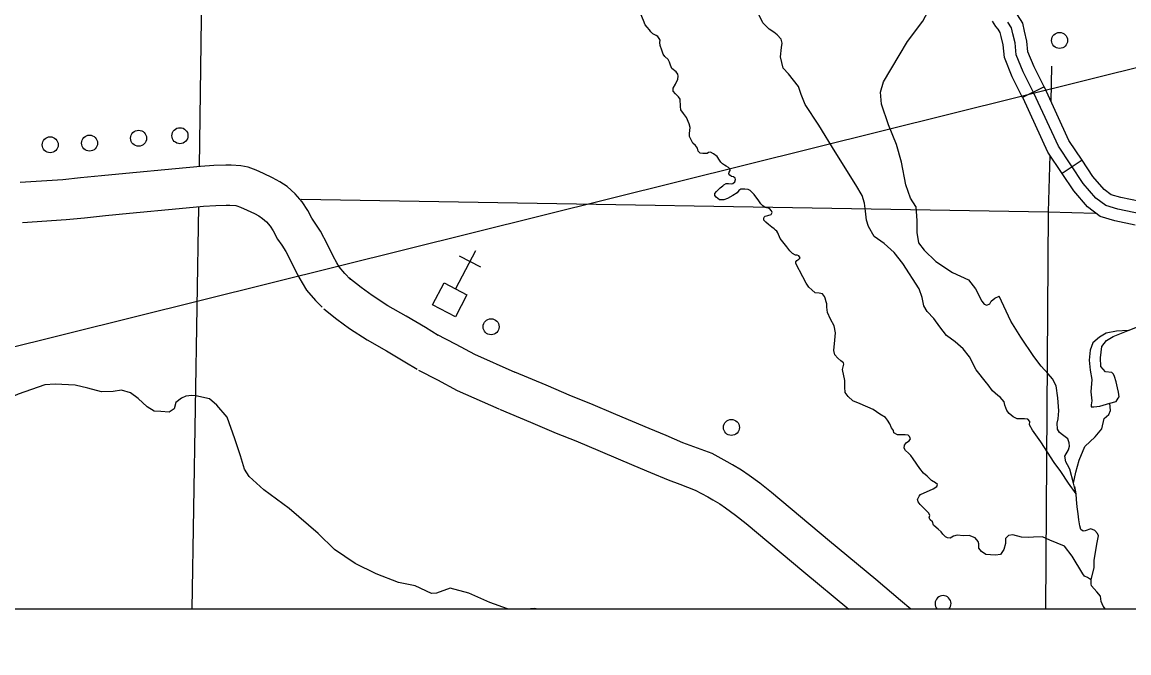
# Model space of a CAD drawing. Extents: x 1369979 to 1371646, y 379997 to 381064.
# Drawn here: x 1370592.6 to 1370673.6, y 380143.2 to 380189.4 of the extents above; entities that cross this region are included whole.
import ezdxf

# ---------------------------------------------------------------- set-up
doc = ezdxf.new("R2010")
doc.units = 0
for name, color, linetype in [('Default', 7, 'Continuous'), ('R_Border Notes', 7, 'Continuous'), ('R_No Plot', 7, 'Continuous')]:
    doc.layers.add(name, color=color, linetype=linetype)

msp = doc.modelspace()

# ---------------------------------------------------------------- linework, layer by layer
at = {"layer": 'Default'}
msp.add_line((1370501.904, 380143.18), (1370944.13, 380253.288), dxfattribs=at)
at = {"layer": 'R_Border Notes'}
for p, q in [((1370667.424, 380184.654), (1370665.851, 380183.869)), ((1370670.21, 380179.269), (1370668.747, 380178.295)), ((1370625.792, 380172.643), (1370624.331, 380169.847)), ((1370624.606, 380172.271), (1370626.164, 380171.458))]:
    msp.add_line(p, q, dxfattribs=at)
for points in [[(1370606.377, 380238.433), (1370605.559, 380178.814)], [(1370646.83, 380189.33), (1370646.561, 380189.904), (1370646.208, 380190.89), (1370646.259, 380191.332), (1370646.465, 380191.751), (1370646.752, 380192.104), (1370647.193, 380192.641), (1370647.362, 380192.774), (1370647.531, 380192.877), (1370647.656, 380192.884), (1370647.869, 380192.825), (1370648.156, 380192.781), (1370648.318, 380192.825), (1370648.546, 380192.98)], [(1370656.814, 380186.945), (1370657.428, 380187.965), (1370658.546, 380189.466), (1370659.707, 380191.673), (1370660.604, 380193.071), (1370660.79, 380193.264)], [(1370640.16, 380185.997), (1370640.072, 380186.227), (1370639.991, 380186.448), (1370639.888, 380186.647), (1370639.66, 380186.875), (1370639.535, 380187.051), (1370639.425, 380187.331), (1370639.307, 380187.669), (1370639.285, 380187.898), (1370639.307, 380188.074), (1370639.241, 380188.192), (1370639.138, 380188.324), (1370639.028, 380188.398), (1370638.778, 380188.523), (1370638.623, 380188.677), (1370638.528, 380188.825), (1370638.359, 380189.016), (1370638.219, 380189.2), (1370638.094, 380189.509), (1370637.903, 380189.972)], [(1370667.424, 380184.654), (1370666.694, 380186.116), (1370666.237, 380187.214), (1370666.166, 380187.999), (1370665.996, 380188.737), (1370665.858, 380189.323), (1370665.483, 380189.922), (1370665.295, 380190.138), (1370665.116, 380190.412)], [(1370650.917, 380181.834), (1370649.917, 380183.355), (1370649.638, 380184.076), (1370649.432, 380184.665), (1370649.065, 380185.136), (1370648.712, 380185.592), (1370648.329, 380186.004), (1370648.124, 380186.843), (1370648.197, 380187.52), (1370648.241, 380187.843), (1370648.168, 380188.152), (1370647.888, 380188.461), (1370647.624, 380188.653), (1370647.286, 380188.873), (1370646.83, 380189.33)], [(1370665.851, 380183.869), (1370665.094, 380185.384), (1370664.511, 380186.787), (1370664.426, 380187.721), (1370664.283, 380188.338), (1370664.213, 380188.638), (1370664.067, 380188.872), (1370663.891, 380189.073), (1370663.645, 380189.449)], [(1370674.587, 380175.319), (1370672.817, 380175.684), (1370671.932, 380175.944), (1370671.203, 380176.492), (1370670.292, 380177.56), (1370668.471, 380180.295), (1370666.675, 380184.187), (1370665.894, 380185.75), (1370665.374, 380187), (1370665.296, 380187.86), (1370665.139, 380188.537), (1370665.035, 380188.98), (1370664.775, 380189.397)], [(1370656.62, 380180.431), (1370656.02, 380181.854), (1370655.52, 380183.369), (1370655.446, 380184.252), (1370655.667, 380185.017), (1370656.814, 380186.945)], [(1370641.439, 380181.947), (1370641.248, 380182.407), (1370641.027, 380182.694), (1370640.814, 380182.958), (1370640.792, 380183.209), (1370640.777, 380183.753), (1370640.645, 380183.922), (1370640.424, 380184.128), (1370640.255, 380184.342), (1370640.255, 380184.562), (1370640.432, 380184.849), (1370640.608, 380185.21), (1370640.623, 380185.423), (1370640.608, 380185.585), (1370640.476, 380185.74), (1370640.16, 380185.997)], [(1370667.964, 380186.157), (1370667.924, 380183.578)], [(1370670.21, 380179.269), (1370669.24, 380180.725), (1370667.467, 380184.568), (1370667.424, 380184.654)], [(1370668.747, 380178.295), (1370667.701, 380179.865), (1370665.883, 380183.806), (1370665.851, 380183.869)], [(1370643.664, 380179.274), (1370643.475, 380179.556), (1370643.225, 380179.739), (1370642.997, 380179.857), (1370642.843, 380179.842), (1370642.755, 380179.762), (1370642.586, 380179.754), (1370642.424, 380179.762), (1370642.24, 380179.798), (1370642.1, 380179.938), (1370642.056, 380180.166), (1370641.902, 380180.35), (1370641.696, 380180.527), (1370641.549, 380180.821), (1370641.468, 380181.02), (1370641.468, 380181.218), (1370641.52, 380181.66), (1370641.439, 380181.947)], [(1370654.573, 380174.41), (1370654.416, 380174.873), (1370654.342, 380175.535), (1370654.284, 380176.124), (1370654.107, 380176.683), (1370653.637, 380177.463), (1370652.137, 380179.876), (1370650.917, 380181.834)], [(1370658.025, 380175.893), (1370657.634, 380176.487), (1370657.296, 380177.473), (1370656.973, 380179.136), (1370656.62, 380180.431)], [(1370647.309, 380175.74), (1370646.994, 380175.816), (1370646.832, 380175.933), (1370646.692, 380176.073), (1370646.531, 380176.294), (1370646.193, 380176.772), (1370645.891, 380177.052), (1370645.744, 380177.118), (1370645.502, 380177.14), (1370645.23, 380177.147), (1370645.075, 380177.044), (1370644.95, 380176.89), (1370644.642, 380176.684), (1370644.245, 380176.463), (1370643.973, 380176.36), (1370643.649, 380176.375), (1370643.421, 380176.566), (1370643.326, 380176.691), (1370643.326, 380176.824), (1370643.436, 380176.985), (1370643.605, 380177.14), (1370643.715, 380177.243), (1370643.892, 380177.405), (1370643.973, 380177.471), (1370644.142, 380177.567), (1370644.318, 380177.559), (1370644.517, 380177.552), (1370644.634, 380177.574), (1370644.789, 380177.684), (1370644.833, 380177.854), (1370644.803, 380177.957), (1370644.671, 380178.052), (1370644.539, 380178.089), (1370644.414, 380178.17), (1370644.333, 380178.28), (1370644.362, 380178.398), (1370644.428, 380178.516), (1370644.428, 380178.612), (1370644.318, 380178.729), (1370644.142, 380178.832), (1370644.024, 380178.921), (1370643.884, 380179.001), (1370643.752, 380179.127), (1370643.664, 380179.274)], [(1370667.85, 380179.641), (1370667.728, 380175.498)], [(1370674.445, 380176.246), (1370673.03, 380176.537), (1370672.333, 380176.743), (1370671.809, 380177.136), (1370670.995, 380178.09), (1370670.21, 380179.269)], [(1370616.652, 380170.545), (1370616.235, 380170.971), (1370615.807, 380171.473), (1370615.628, 380171.766), (1370615.365, 380172.232), (1370614.946, 380173.1), (1370614.437, 380174.069), (1370614.056, 380174.659), (1370613.813, 380175.016), (1370613.505, 380175.589), (1370613.11, 380176.212), (1370612.578, 380176.816), (1370611.998, 380177.336), (1370611.455, 380177.694), (1370610.929, 380177.985), (1370610.276, 380178.287), (1370609.725, 380178.534), (1370609.144, 380178.763), (1370608.607, 380178.87), (1370607.913, 380178.908), (1370607.512, 380178.917), (1370606.629, 380178.884), (1370605.647, 380178.82), (1370603.823, 380178.65), (1370600.191, 380178.305), (1370598.416, 380178.136), (1370596.873, 380177.974), (1370595.57, 380177.839), (1370592.445, 380177.634)], [(1370674.09, 380174.524), (1370672.604, 380174.831), (1370671.531, 380175.146), (1370670.598, 380175.847), (1370669.59, 380177.029), (1370668.747, 380178.295)], [(1370592.637, 380174.711), (1370595.816, 380174.92), (1370597.176, 380175.06), (1370598.708, 380175.221), (1370600.468, 380175.388), (1370604.097, 380175.733), (1370605.878, 380175.899), (1370606.779, 380175.958), (1370607.533, 380175.986), (1370607.8, 380175.98), (1370608.238, 380175.956), (1370608.314, 380175.941), (1370608.589, 380175.833), (1370609.063, 380175.62), (1370609.603, 380175.371), (1370609.935, 380175.187), (1370610.203, 380175.01), (1370610.494, 380174.749), (1370610.759, 380174.449), (1370610.975, 380174.108), (1370611.305, 380173.495), (1370611.613, 380173.041), (1370611.905, 380172.589), (1370612.329, 380171.782), (1370612.768, 380170.874), (1370613.102, 380170.282), (1370613.427, 380169.748), (1370614.071, 380168.994), (1370614.557, 380168.497)], [(1370613.027, 380176.414), (1370667.728, 380175.498)], [(1370658.025, 380175.893), (1370658.102, 380174.836), (1370658.102, 380173.983), (1370658.234, 380173.218), (1370658.631, 380172.688), (1370659.498, 380171.864), (1370660.704, 380171.04), (1370661.88, 380170.51), (1370662.409, 380169.848), (1370662.865, 380168.936), (1370663.027, 380168.73), (1370663.218, 380168.656), (1370663.438, 380168.744), (1370663.541, 380168.95)], [(1370605.516, 380175.876), (1370605.015, 380146.391)], [(1370649.245, 380171.712), (1370649.257, 380171.833), (1370649.323, 380171.921), (1370649.47, 380172.017), (1370649.551, 380172.127), (1370649.47, 380172.267), (1370649.353, 380172.304), (1370649.213, 380172.304), (1370648.992, 380172.444), (1370648.809, 380172.642), (1370648.581, 380172.922), (1370648.294, 380173.282), (1370648.096, 380173.533), (1370647.934, 380173.945), (1370647.846, 380174.07), (1370647.758, 380174.151), (1370647.669, 380174.254), (1370647.5, 380174.364), (1370647.236, 380174.555), (1370647.045, 380174.739), (1370646.905, 380174.886), (1370646.905, 380175.004), (1370646.934, 380175.1), (1370647.008, 380175.166), (1370647.199, 380175.21), (1370647.427, 380175.306), (1370647.522, 380175.438), (1370647.471, 380175.563), (1370647.309, 380175.74)], [(1370667.728, 380175.498), (1370667.527, 380146.391)], [(1370667.728, 380175.498), (1370671.194, 380175.399)], [(1370657.072, 380171.709), (1370656.44, 380172.511), (1370655.705, 380173.174), (1370654.97, 380173.689), (1370654.573, 380174.41)], [(1370673.569, 380166.787), (1370674.507, 380167.162), (1370674.992, 380167.413), (1370675.389, 380167.825), (1370675.742, 380168.104), (1370676.168, 380168.237), (1370676.448, 380168.413), (1370676.565, 380168.708), (1370676.712, 380169.134), (1370677.109, 380169.517), (1370677.389, 380169.855), (1370677.462, 380170.37), (1370678.065, 380171.474), (1370678.638, 380172.475), (1370679.05, 380172.975), (1370679.417, 380173.299), (1370679.638, 380173.446)], [(1370652.109, 380166.085), (1370652.156, 380166.621), (1370652.053, 380167.15), (1370651.789, 380167.621), (1370651.554, 380168.122), (1370651.509, 380168.504), (1370651.509, 380168.754), (1370651.465, 380168.887), (1370651.392, 380169.166), (1370651.333, 380169.284), (1370651.186, 380169.475), (1370650.965, 380169.534), (1370650.671, 380169.564), (1370650.421, 380169.77), (1370650.201, 380169.976), (1370650.01, 380170.255), (1370649.76, 380170.726), (1370649.245, 380171.712)], [(1370663.216, 380162.963), (1370662.453, 380163.91), (1370661.953, 380164.867), (1370661.498, 380165.455), (1370660.91, 380165.956), (1370660.277, 380166.427), (1370659.792, 380167.059), (1370659.337, 380167.677), (1370658.851, 380168.192), (1370658.616, 380168.604), (1370658.499, 380169.208), (1370658.278, 380169.855), (1370657.072, 380171.709)], [(1370623.058, 380166.442), (1370622.14, 380167.014), (1370620.726, 380167.851), (1370619.372, 380168.607), (1370618.234, 380169.357), (1370617.409, 380169.952), (1370616.52, 380170.665)], [(1370663.541, 380168.95), (1370663.806, 380169.156), (1370664.128, 380169.317)], [(1370668.038, 380163.247), (1370667.73, 380163.615), (1370667.2, 380164.189), (1370666.671, 380164.881), (1370665.716, 380166.308), (1370664.98, 380167.471), (1370664.128, 380169.317)], [(1370614.689, 380168.378), (1370615.635, 380167.62), (1370616.57, 380166.945), (1370617.85, 380166.102), (1370619.265, 380165.311), (1370620.62, 380164.51), (1370621.509, 380163.956)], [(1370628.707, 380163.723), (1370625.743, 380165.046), (1370624.369, 380165.778), (1370622.951, 380166.503)], [(1370672.246, 380161.469), (1370672.702, 380161.607), (1370672.849, 380161.828), (1370672.922, 380161.946), (1370672.863, 380162.27), (1370672.805, 380162.608), (1370672.702, 380163.035), (1370672.569, 380163.417), (1370672.496, 380163.609), (1370672.393, 380163.712), (1370671.923, 380163.771), (1370671.584, 380164.168), (1370671.54, 380164.801), (1370671.658, 380165.625), (1370671.996, 380166.066), (1370672.481, 380166.36), (1370673.569, 380166.787), (1370672.731, 380166.743), (1370671.967, 380166.611), (1370671.481, 380166.316), (1370670.982, 380165.89), (1370670.79, 380165.345), (1370670.717, 380164.624), (1370670.79, 380163.903), (1370670.908, 380163.211), (1370670.835, 380162.314), (1370670.908, 380161.652), (1370670.864, 380161.357), (1370670.879, 380161.195), (1370671.068, 380161.205), (1370671.511, 380161.254)], [(1370653.962, 380161.426), (1370653.418, 380161.641), (1370653.08, 380161.965), (1370652.859, 380162.244), (1370652.844, 380162.642), (1370652.844, 380163.142), (1370652.668, 380163.951), (1370652.756, 380164.319), (1370652.727, 380164.422), (1370652.536, 380164.584), (1370652.33, 380164.761), (1370652.095, 380165.025), (1370652.021, 380165.334), (1370652.109, 380166.085)], [(1370621.617, 380163.895), (1370623.013, 380163.181), (1370624.455, 380162.412), (1370627.512, 380161.047)], [(1370657.66, 380146.391), (1370656.9, 380147.006), (1370655.102, 380148.554), (1370651.707, 380151.374), (1370647.462, 380154.927), (1370646.598, 380155.605), (1370645.82, 380156.171), (1370645.273, 380156.571), (1370644.604, 380156.954), (1370644.22, 380157.166), (1370643.119, 380157.775), (1370641.783, 380158.283), (1370640.967, 380158.579), (1370639.743, 380159.098), (1370638.513, 380159.611), (1370636.072, 380160.65), (1370634.242, 380161.429), (1370632.813, 380161.994), (1370630.966, 380162.786), (1370628.671, 380163.738)], [(1370669.776, 380154.825), (1370669.214, 380155.62), (1370668.641, 380156.474), (1370668.156, 380157.121), (1370667.171, 380158.637), (1370666.568, 380159.505), (1370666.348, 380159.888), (1370666.377, 380160.138), (1370666.23, 380160.3), (1370665.995, 380160.315), (1370665.716, 380160.329), (1370665.451, 380160.329), (1370665.157, 380160.476), (1370664.863, 380160.727), (1370664.686, 380160.947), (1370664.554, 380161.315), (1370664.495, 380161.565), (1370664.363, 380161.742), (1370664.201, 380161.904), (1370664.025, 380162.036), (1370663.643, 380162.389), (1370663.334, 380162.816), (1370663.216, 380162.963)], [(1370668.45, 380160.329), (1370668.494, 380160.912), (1370668.421, 380161.854), (1370668.303, 380162.737), (1370668.038, 380163.247)], [(1370607.619, 380160.448), (1370606.842, 380161.327), (1370606.324, 380161.788), (1370605.316, 380162.019), (1370605.028, 380162.047), (1370604.596, 380161.99), (1370604.279, 380161.846), (1370603.847, 380161.529), (1370603.732, 380161.068), (1370603.358, 380160.808), (1370602.753, 380160.866), (1370602.264, 380160.895), (1370601.746, 380161.212), (1370601.083, 380161.817), (1370600.536, 380162.22), (1370599.874, 380162.422), (1370599.269, 380162.336), (1370598.406, 380162.307), (1370597.398, 380162.566), (1370596.477, 380162.797), (1370595.008, 380162.854), (1370594.26, 380162.825), (1370592.302, 380162.134), (1370590.545, 380161.356)], [(1370658.384, 380154.784), (1370659.298, 380155.187), (1370659.578, 380155.378), (1370659.607, 380155.525), (1370659.46, 380155.643), (1370659.181, 380155.82), (1370658.857, 380156.129), (1370658.593, 380156.335), (1370658.328, 380156.688), (1370657.828, 380157.394), (1370657.666, 380157.644), (1370657.505, 380157.806), (1370657.284, 380157.997), (1370657.181, 380158.174), (1370657.211, 380158.395), (1370657.358, 380158.601), (1370657.549, 380158.704), (1370657.652, 380158.866), (1370657.578, 380159.027), (1370657.475, 380159.13), (1370657.24, 380159.145), (1370656.99, 380159.145), (1370656.696, 380159.16), (1370656.431, 380159.292), (1370656.402, 380159.469), (1370656.24, 380159.675), (1370656.137, 380159.969), (1370655.961, 380160.234), (1370655.799, 380160.425), (1370655.388, 380160.676), (1370654.903, 380161.014), (1370653.962, 380161.426)], [(1370669.776, 380154.825), (1370669.57, 380155.612), (1370669.747, 380156.422), (1370669.997, 380157.305), (1370670.408, 380158.305), (1370671.158, 380159.012), (1370671.643, 380159.586), (1370671.82, 380160.351), (1370672.172, 380160.645), (1370672.29, 380160.925), (1370672.246, 380161.469)], [(1370671.511, 380161.254), (1370672.246, 380161.469)], [(1370627.548, 380161.032), (1370629.828, 380160.087), (1370631.696, 380159.286), (1370633.129, 380158.718), (1370634.925, 380157.954), (1370637.376, 380156.911), (1370638.608, 380156.398), (1370639.894, 380155.852), (1370640.761, 380155.537), (1370641.884, 380155.11), (1370642.803, 380154.601), (1370643.169, 380154.4), (1370643.677, 380154.109), (1370644.094, 380153.804), (1370644.831, 380153.268), (1370645.617, 380152.651), (1370649.83, 380149.124), (1370653.12, 380146.391)], [(1370628.147, 380146.404), (1370626.852, 380146.874), (1370625.298, 380147.566), (1370623.944, 380147.912), (1370622.937, 380147.566), (1370622.562, 380147.537), (1370621.382, 380148.084), (1370620.144, 380148.344), (1370618.531, 380148.978), (1370616.977, 380149.727), (1370615.479, 380150.765), (1370614.27, 380151.917), (1370612.14, 380153.762), (1370610.297, 380155.116), (1370609.232, 380156.096), (1370608.886, 380156.644), (1370608.598, 380157.624), (1370608.166, 380158.863), (1370607.619, 380160.448)], [(1370669.57, 380155.612), (1370669.317, 380156.636), (1370669.141, 380156.945), (1370669.009, 380157.18), (1370668.95, 380157.592), (1370669.214, 380158.048), (1370669.273, 380158.313), (1370669.259, 380158.578), (1370669.156, 380158.872), (1370668.759, 380159.152), (1370668.553, 380159.329), (1370668.391, 380159.579), (1370668.377, 380160.02), (1370668.45, 380160.329)], [(1370670.861, 380148.538), (1370671.099, 380149.439), (1370671.099, 380149.969), (1370671.305, 380151.264), (1370671.393, 380151.75), (1370671.32, 380151.926), (1370671.129, 380152.147), (1370670.849, 380152.265), (1370670.438, 380152.132), (1370670.291, 380152.088), (1370670.114, 380152.22), (1370670.026, 380152.485), (1370669.967, 380152.927), (1370669.923, 380153.368), (1370669.835, 380153.883), (1370669.791, 380154.428), (1370669.776, 380154.825), (1370669.673, 380155.369)], [(1370665.132, 380151.826), (1370664.808, 380151.782), (1370664.588, 380151.561), (1370664.588, 380151.193), (1370664.47, 380150.752), (1370664.22, 380150.384), (1370663.868, 380150.34), (1370663.5, 380150.369), (1370663.162, 380150.384), (1370662.838, 380150.604), (1370662.647, 380150.84), (1370662.633, 380151.164), (1370662.603, 380151.34), (1370662.383, 380151.605), (1370661.927, 380151.782), (1370661.515, 380151.752), (1370661.045, 380151.796), (1370660.78, 380151.737), (1370660.545, 380151.576), (1370660.354, 380151.605), (1370660.207, 380151.693), (1370660.016, 380151.885), (1370659.883, 380152.046), (1370659.678, 380152.238), (1370659.516, 380152.356), (1370659.325, 380152.547), (1370659.251, 380152.768), (1370659.075, 380152.915), (1370659.016, 380153.077), (1370659.045, 380153.253), (1370658.972, 380153.415), (1370658.766, 380153.636), (1370658.531, 380153.871), (1370658.34, 380154.048), (1370658.193, 380154.239), (1370658.163, 380154.416), (1370658.266, 380154.651), (1370658.384, 380154.784)], [(1370670.258, 380148.965), (1370669.469, 380150.266), (1370668.91, 380150.987), (1370667.837, 380151.443), (1370667.293, 380151.679), (1370666.646, 380151.649), (1370666.249, 380151.634), (1370665.779, 380151.664), (1370665.132, 380151.826)], [(1370671.912, 380146.391), (1370671.743, 380146.596), (1370671.611, 380146.949), (1370671.552, 380147.332), (1370671.273, 380147.641), (1370670.89, 380148.082), (1370670.876, 380148.229), (1370670.861, 380148.362), (1370670.861, 380148.538), (1370670.758, 380148.597), (1370670.611, 380148.7), (1370670.391, 380148.803), (1370670.258, 380148.965)], [(1370628.575, 380146.391), (1370628.147, 380146.404)], [(1370630.345, 380146.391), (1370630.133, 380146.419), (1370629.485, 380146.391)]]:
    msp.add_lwpolyline(points, dxfattribs=at)
msp.add_lwpolyline([(1370622.642, 380168.666), (1370623.488, 380170.287), (1370625.169, 380169.409), (1370624.323, 380167.788)], close=True, dxfattribs=at)
for centre in [(1370668.554, 380188.047), (1370604.154, 380181.069), (1370594.652, 380180.401), (1370597.533, 380180.523), (1370601.127, 380180.883), (1370626.934, 380167.072), (1370644.526, 380159.695)]:
    msp.add_circle(centre, 0.586, dxfattribs=at)
msp.add_arc((1370660.023, 380146.787), 0.586, 317.4805, 222.5195, dxfattribs=at)
at = {"layer": 'R_No Plot'}
msp.add_lwpolyline([(1370544.495, 380586.867), (1371140.383, 380586.867), (1371140.383, 380146.391), (1370544.495, 380146.391)], close=True, dxfattribs=at)

doc.saveas('drawing.dxf')
